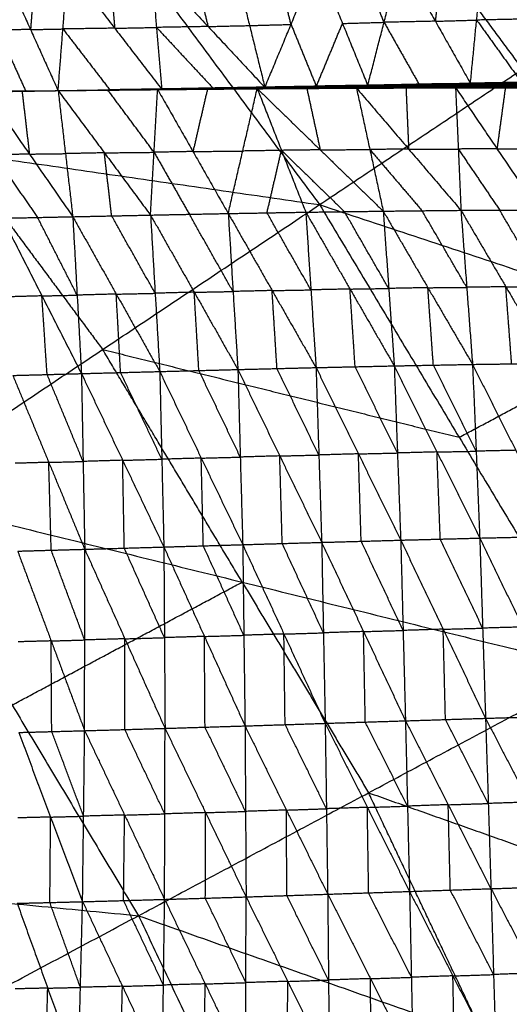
# Model space of a CAD drawing. Header units: millimetres. Extents: x -106 to 110, y -96 to 120.
# Tile 944 of 1020: x 59.65 to 66.24, y 42.53 to 55.78. Entities that reach past the tile are written whole.
import ezdxf

# ---------------------------------------------------------------- set-up
doc = ezdxf.new("R2010")
doc.units = ezdxf.units.MM
doc.header["$MEASUREMENT"] = 0
doc.layers.add('Default', color=7, linetype='Continuous', true_color=0x000000)

msp = doc.modelspace()

# ---------------------------------------------------------------- linework, layer by layer
at = {"layer": 'Default'}
for points in [[(59.337, 59.159, 4.676), (61.512, 56.227, 4.676), (63.687, 53.294, 4.676)], [(64.241, 58.05, 5.132), (65.328, 56.584, 5.132), (66.416, 55.117, 5.132)], [(63.687, 53.294, 4.676), (66.416, 55.117, 5.132), (69.145, 56.941, 5.589)], [(64.335, 54.899, 1.528), (64.554, 55.749, 0.941), (64.773, 56.599, 0.354)], [(64.773, 56.599, 0.354), (65.244, 55.763, 1.036), (65.716, 54.926, 1.718)], [(65.327, 56.615, 0.436), (65.286, 56.189, 0.736), (65.244, 55.763, 1.036)], [(65.716, 54.926, 1.718), (65.799, 55.779, 1.119), (65.882, 56.631, 0.519)], [(65.882, 56.631, 0.519), (66.485, 55.793, 1.223), (67.089, 54.955, 1.928)], [(59.428, 56.474, -0.274), (59.799, 55.651, 0.395), (60.17, 54.829, 1.063)], [(59.863, 56.482, -0.23), (59.831, 56.067, 0.082), (59.799, 55.651, 0.395)], [(60.17, 54.829, 1.063), (60.235, 55.659, 0.438), (60.299, 56.489, -0.187)], [(60.299, 56.489, -0.187), (60.931, 55.669, 0.507), (61.563, 54.848, 1.202)], [(60.861, 56.5, -0.127), (60.896, 56.085, 0.19), (60.931, 55.669, 0.507)], [(61.423, 56.512, -0.067), (61.493, 55.68, 0.567), (61.563, 54.848, 1.202)], [(61.423, 56.512, -0.067), (62.187, 55.692, 0.644), (62.951, 54.872, 1.356)], [(61.981, 56.525, -0.003), (62.084, 56.109, 0.321), (62.187, 55.692, 0.644)], [(62.539, 56.538, 0.061), (62.745, 55.705, 0.709), (62.951, 54.872, 1.356)], [(62.951, 54.872, 1.356), (63.303, 55.72, 0.779), (63.655, 56.568, 0.201)], [(63.303, 55.72, 0.779), (63.2, 56.137, 0.455), (63.097, 56.553, 0.131)], [(63.655, 56.568, 0.201), (63.995, 55.733, 0.865), (64.335, 54.899, 1.528)], [(64.554, 55.749, 0.941), (64.384, 56.166, 0.609), (64.214, 56.584, 0.277)], [(60.931, 55.669, 0.507), (61.212, 55.674, 0.537), (61.493, 55.68, 0.567)], [(62.187, 55.692, 0.644), (61.84, 55.686, 0.606), (61.493, 55.68, 0.567)], [(61.493, 55.68, 0.567), (61.875, 55.27, 0.923), (62.257, 54.86, 1.279)], [(62.187, 55.692, 0.644), (62.466, 55.699, 0.676), (62.745, 55.705, 0.709)], [(62.745, 55.705, 0.709), (63.024, 55.713, 0.744), (63.303, 55.72, 0.779)], [(63.303, 55.72, 0.779), (63.473, 55.303, 1.11), (63.643, 54.886, 1.442)], [(63.643, 54.886, 1.442), (63.819, 55.309, 1.153), (63.995, 55.733, 0.865)], [(63.995, 55.733, 0.865), (64.275, 55.741, 0.903), (64.554, 55.749, 0.941)], [(65.244, 55.763, 1.036), (64.899, 55.756, 0.988), (64.554, 55.749, 0.941)], [(64.554, 55.749, 0.941), (64.79, 55.331, 1.282), (65.025, 54.913, 1.623)], [(65.244, 55.763, 1.036), (65.522, 55.771, 1.077), (65.799, 55.779, 1.119)], [(66.485, 55.793, 1.223), (66.142, 55.786, 1.171), (65.799, 55.779, 1.119)], [(65.799, 55.779, 1.119), (66.101, 55.36, 1.471), (66.402, 54.941, 1.823)], [(59.799, 55.651, 0.395), (59.581, 55.649, 0.375), (59.363, 55.646, 0.355)], [(59.363, 55.646, 0.355), (59.548, 55.235, 0.689), (59.734, 54.823, 1.024)], [(59.799, 55.651, 0.395), (60.017, 55.655, 0.416), (60.235, 55.659, 0.438)], [(60.931, 55.669, 0.507), (60.583, 55.664, 0.473), (60.235, 55.659, 0.438)], [(60.235, 55.659, 0.438), (60.551, 55.249, 0.785), (60.867, 54.838, 1.132)], [(61.552, 54.851, 1.194), (62.241, 54.864, 1.271), (62.93, 54.876, 1.348)], [(61.563, 54.848, 1.202), (62.246, 54.862, 1.275), (62.93, 54.876, 1.348)], [(62.232, 54.863, 1.264), (62.576, 54.869, 1.303), (62.92, 54.875, 1.341)], [(62.92, 54.875, 1.341), (62.581, 54.869, 1.306), (62.241, 54.864, 1.271)], [(62.893, 54.867, 1.329), (63.571, 54.875, 1.412), (64.248, 54.884, 1.496)], [(63.579, 54.879, 1.415), (63.241, 54.875, 1.373), (62.902, 54.87, 1.332)], [(62.911, 54.874, 1.334), (63.593, 54.886, 1.419), (64.275, 54.897, 1.504)], [(62.911, 54.874, 1.334), (63.579, 54.879, 1.415), (64.248, 54.884, 1.496)], [(62.911, 54.874, 1.334), (62.92, 54.875, 1.341), (62.93, 54.876, 1.348)], [(63.602, 54.887, 1.426), (63.261, 54.881, 1.383), (62.92, 54.875, 1.341)], [(62.93, 54.876, 1.348), (63.616, 54.889, 1.434), (64.303, 54.903, 1.52)], [(62.93, 54.876, 1.348), (63.602, 54.887, 1.426), (64.275, 54.897, 1.504)], [(62.93, 54.876, 1.348), (62.94, 54.874, 1.352), (62.951, 54.872, 1.356)], [(62.94, 54.874, 1.352), (63.278, 54.882, 1.393), (63.616, 54.889, 1.434)], [(63.627, 54.887, 1.438), (63.284, 54.881, 1.395), (62.94, 54.874, 1.352)], [(62.951, 54.872, 1.356), (63.627, 54.887, 1.438), (64.303, 54.903, 1.52)], [(62.951, 54.872, 1.356), (63.643, 54.886, 1.442), (64.335, 54.899, 1.528)], [(63.558, 54.869, 1.412), (63.897, 54.873, 1.454), (64.236, 54.877, 1.496)], [(63.571, 54.875, 1.412), (63.575, 54.877, 1.414), (63.579, 54.879, 1.415)], [(64.236, 54.877, 1.496), (63.903, 54.876, 1.454), (63.571, 54.875, 1.412)], [(63.579, 54.879, 1.415), (63.92, 54.885, 1.458), (64.261, 54.891, 1.5)], [(64.261, 54.891, 1.5), (63.927, 54.888, 1.459), (63.593, 54.886, 1.419)], [(63.593, 54.886, 1.419), (63.597, 54.886, 1.422), (63.602, 54.887, 1.426)], [(63.602, 54.887, 1.426), (63.945, 54.893, 1.469), (64.289, 54.9, 1.512)], [(64.289, 54.9, 1.512), (63.952, 54.895, 1.473), (63.616, 54.889, 1.434)], [(63.627, 54.887, 1.438), (63.973, 54.894, 1.481), (64.319, 54.901, 1.524)], [(63.643, 54.886, 1.442), (63.635, 54.887, 1.44), (63.627, 54.887, 1.438)], [(64.224, 54.871, 1.496), (64.236, 54.877, 1.496), (64.248, 54.884, 1.496)], [(64.224, 54.871, 1.496), (64.897, 54.875, 1.587), (65.57, 54.879, 1.678)], [(64.909, 54.882, 1.587), (64.572, 54.879, 1.541), (64.236, 54.877, 1.496)], [(64.248, 54.884, 1.496), (64.925, 54.892, 1.588), (65.601, 54.899, 1.679)], [(64.248, 54.884, 1.496), (64.261, 54.891, 1.5), (64.275, 54.897, 1.504)], [(64.248, 54.884, 1.496), (64.909, 54.882, 1.587), (65.57, 54.879, 1.678)], [(64.938, 54.898, 1.592), (64.6, 54.894, 1.546), (64.261, 54.891, 1.5)], [(64.275, 54.897, 1.504), (64.955, 54.908, 1.596), (65.636, 54.919, 1.689)], [(64.275, 54.897, 1.504), (64.289, 54.9, 1.512), (64.303, 54.903, 1.52)], [(64.275, 54.897, 1.504), (64.938, 54.898, 1.592), (65.601, 54.899, 1.679)], [(64.969, 54.911, 1.605), (64.629, 54.905, 1.558), (64.289, 54.9, 1.512)], [(64.303, 54.903, 1.52), (64.988, 54.916, 1.615), (65.673, 54.929, 1.709)], [(64.303, 54.903, 1.52), (64.969, 54.911, 1.605), (65.636, 54.919, 1.689)], [(64.303, 54.903, 1.52), (64.319, 54.901, 1.524), (64.335, 54.899, 1.528)], [(64.319, 54.901, 1.524), (64.653, 54.908, 1.569), (64.988, 54.916, 1.615)], [(65.004, 54.914, 1.619), (64.661, 54.907, 1.571), (64.319, 54.901, 1.524)], [(64.335, 54.899, 1.528), (65.004, 54.914, 1.619), (65.673, 54.929, 1.709)], [(64.335, 54.899, 1.528), (65.025, 54.913, 1.623), (65.716, 54.926, 1.718)], [(64.897, 54.875, 1.587), (64.903, 54.878, 1.587), (64.909, 54.882, 1.587)], [(65.555, 54.873, 1.681), (65.226, 54.874, 1.634), (64.897, 54.875, 1.587)], [(64.909, 54.882, 1.587), (65.247, 54.885, 1.633), (65.586, 54.889, 1.679)], [(64.925, 54.892, 1.588), (64.931, 54.895, 1.59), (64.938, 54.898, 1.592)], [(65.586, 54.889, 1.679), (65.255, 54.89, 1.633), (64.925, 54.892, 1.588)], [(64.938, 54.898, 1.592), (65.278, 54.904, 1.638), (65.619, 54.909, 1.684)], [(64.955, 54.908, 1.596), (64.962, 54.91, 1.601), (64.969, 54.911, 1.605)], [(65.619, 54.909, 1.684), (65.287, 54.909, 1.64), (64.955, 54.908, 1.596)], [(64.969, 54.911, 1.605), (65.312, 54.917, 1.652), (65.654, 54.924, 1.699)], [(65.654, 54.924, 1.699), (65.321, 54.92, 1.657), (64.988, 54.916, 1.615)], [(65.004, 54.914, 1.619), (65.349, 54.921, 1.666), (65.694, 54.928, 1.714)], [(65.025, 54.913, 1.623), (65.015, 54.913, 1.621), (65.004, 54.914, 1.619)], [(65.54, 54.867, 1.685), (65.555, 54.873, 1.681), (65.57, 54.879, 1.678)], [(65.57, 54.879, 1.678), (65.586, 54.889, 1.679), (65.601, 54.899, 1.679)], [(65.57, 54.879, 1.678), (66.243, 54.88, 1.774), (66.917, 54.882, 1.871)], [(65.57, 54.879, 1.678), (66.226, 54.871, 1.779), (66.882, 54.863, 1.879)], [(66.259, 54.89, 1.775), (65.922, 54.89, 1.727), (65.586, 54.889, 1.679)], [(65.601, 54.899, 1.679), (65.619, 54.909, 1.684), (65.636, 54.919, 1.689)], [(65.601, 54.899, 1.679), (66.278, 54.905, 1.777), (66.955, 54.91, 1.874)], [(65.601, 54.899, 1.679), (66.259, 54.89, 1.775), (66.917, 54.882, 1.871)], [(66.295, 54.915, 1.782), (65.957, 54.912, 1.733), (65.619, 54.909, 1.684)], [(65.636, 54.919, 1.689), (66.316, 54.93, 1.788), (66.996, 54.94, 1.887)], [(65.636, 54.919, 1.689), (65.654, 54.924, 1.699), (65.673, 54.929, 1.709)], [(65.636, 54.919, 1.689), (66.295, 54.915, 1.782), (66.955, 54.91, 1.874)], [(66.334, 54.934, 1.798), (65.994, 54.929, 1.749), (65.654, 54.924, 1.699)], [(65.673, 54.929, 1.709), (66.356, 54.942, 1.811), (67.039, 54.955, 1.913)], [(65.673, 54.929, 1.709), (66.334, 54.934, 1.798), (66.996, 54.94, 1.887)], [(65.673, 54.929, 1.709), (65.694, 54.928, 1.714), (65.716, 54.926, 1.718)], [(65.694, 54.928, 1.714), (66.025, 54.935, 1.762), (66.356, 54.942, 1.811)], [(66.377, 54.941, 1.816), (66.036, 54.934, 1.765), (65.694, 54.928, 1.714)], [(65.716, 54.926, 1.718), (66.377, 54.941, 1.816), (67.039, 54.955, 1.913)], [(65.716, 54.926, 1.718), (66.402, 54.941, 1.823), (67.089, 54.955, 1.928)], [(59.046, 54.812, 0.954), (59.608, 54.82, 1.009), (60.17, 54.829, 1.063)], [(59.059, 54.813, 0.949), (59.615, 54.821, 1.006), (60.17, 54.829, 1.063)], [(59.07, 54.816, 0.948), (59.62, 54.822, 1.005), (60.17, 54.829, 1.063)], [(59.078, 54.819, 0.95), (59.624, 54.824, 1.006), (60.17, 54.829, 1.063)], [(59.083, 54.819, 0.957), (59.627, 54.824, 1.01), (60.17, 54.829, 1.063)], [(59.123, 54.814, 0.965), (59.404, 54.819, 0.992), (59.685, 54.823, 1.019)], [(59.734, 54.823, 1.024), (59.462, 54.821, 0.997), (59.19, 54.819, 0.971)], [(59.2, 54.817, 0.976), (59.685, 54.823, 1.019), (60.17, 54.829, 1.063)], [(59.2, 54.817, 0.976), (59.784, 53.975, 0.158), (60.367, 53.132, -0.66)], [(59.297, 54.818, 0.984), (59.734, 54.823, 1.024), (60.17, 54.829, 1.063)], [(59.685, 54.823, 1.019), (59.734, 54.399, 0.589), (59.784, 53.975, 0.158)], [(60.17, 54.829, 1.063), (60.856, 54.84, 1.125), (61.542, 54.851, 1.186)], [(60.17, 54.829, 1.063), (60.861, 54.84, 1.129), (61.552, 54.851, 1.194)], [(60.17, 54.829, 1.063), (60.852, 54.838, 1.123), (61.533, 54.848, 1.183)], [(60.17, 54.829, 1.063), (60.867, 54.839, 1.132), (61.563, 54.848, 1.202)], [(60.17, 54.829, 1.063), (60.867, 54.838, 1.132), (61.563, 54.848, 1.202)], [(60.17, 54.829, 1.063), (60.847, 54.837, 1.124), (61.524, 54.845, 1.184)], [(60.17, 54.829, 1.063), (60.84, 54.837, 1.129), (61.509, 54.844, 1.195)], [(60.17, 54.829, 1.063), (60.84, 54.836, 1.129), (61.509, 54.844, 1.195)], [(60.17, 54.829, 1.063), (60.843, 54.836, 1.126), (61.516, 54.843, 1.19)], [(60.17, 54.829, 1.063), (60.269, 53.981, 0.202), (60.367, 53.132, -0.66)], [(60.17, 54.829, 1.063), (60.792, 53.992, 0.249), (61.413, 53.154, -0.565)], [(60.84, 54.837, 1.129), (61.176, 54.84, 1.161), (61.513, 54.844, 1.192)], [(60.843, 54.836, 1.126), (60.841, 54.836, 1.128), (60.84, 54.837, 1.129)], [(61.461, 53.999, 0.315), (61.151, 54.418, 0.722), (60.84, 54.836, 1.129)], [(60.843, 54.836, 1.126), (61.182, 54.84, 1.157), (61.52, 54.844, 1.187)], [(60.847, 54.837, 1.124), (61.188, 54.842, 1.153), (61.529, 54.846, 1.183)], [(61.52, 54.844, 1.187), (61.184, 54.84, 1.155), (60.847, 54.837, 1.124)], [(60.852, 54.838, 1.123), (61.195, 54.844, 1.154), (61.538, 54.849, 1.184)], [(61.529, 54.846, 1.183), (61.19, 54.842, 1.153), (60.852, 54.838, 1.123)], [(60.856, 54.84, 1.125), (61.202, 54.845, 1.157), (61.547, 54.851, 1.19)], [(61.538, 54.849, 1.184), (61.197, 54.845, 1.155), (60.856, 54.84, 1.125)], [(61.547, 54.851, 1.19), (61.204, 54.845, 1.16), (60.861, 54.84, 1.129)], [(60.861, 54.84, 1.129), (61.209, 54.845, 1.163), (61.558, 54.85, 1.198)], [(60.867, 54.839, 1.132), (60.864, 54.839, 1.131), (60.861, 54.84, 1.129)], [(61.413, 53.154, -0.565), (61.461, 53.999, 0.315), (61.509, 54.844, 1.195)], [(61.509, 54.844, 1.195), (62.179, 54.85, 1.269), (62.848, 54.857, 1.342)], [(61.509, 54.844, 1.195), (61.513, 54.844, 1.192), (61.516, 54.843, 1.19)], [(61.509, 54.844, 1.195), (61.984, 54.009, 0.366), (62.458, 53.175, -0.463)], [(61.513, 54.844, 1.192), (61.846, 54.847, 1.23), (62.179, 54.85, 1.269)], [(62.182, 54.85, 1.266), (61.847, 54.847, 1.229), (61.513, 54.844, 1.192)], [(61.516, 54.843, 1.19), (62.182, 54.85, 1.266), (62.848, 54.857, 1.342)], [(61.516, 54.843, 1.19), (62.189, 54.849, 1.264), (62.861, 54.855, 1.337)], [(61.516, 54.843, 1.19), (61.52, 54.844, 1.187), (61.524, 54.845, 1.184)], [(62.193, 54.85, 1.261), (61.857, 54.847, 1.224), (61.52, 54.844, 1.187)], [(61.524, 54.845, 1.184), (62.201, 54.852, 1.257), (62.877, 54.859, 1.33)], [(61.524, 54.845, 1.184), (62.193, 54.85, 1.261), (62.861, 54.855, 1.337)], [(61.524, 54.845, 1.184), (61.529, 54.846, 1.183), (61.533, 54.848, 1.183)], [(62.205, 54.853, 1.256), (61.867, 54.85, 1.22), (61.529, 54.846, 1.183)], [(61.533, 54.848, 1.183), (62.213, 54.857, 1.256), (62.893, 54.867, 1.329)], [(61.533, 54.848, 1.183), (62.205, 54.853, 1.256), (62.877, 54.859, 1.33)], [(61.533, 54.848, 1.183), (61.538, 54.849, 1.184), (61.542, 54.851, 1.186)], [(62.218, 54.859, 1.257), (61.878, 54.854, 1.221), (61.538, 54.849, 1.184)], [(61.542, 54.851, 1.186), (62.227, 54.862, 1.26), (62.911, 54.874, 1.334)], [(61.542, 54.851, 1.186), (62.218, 54.859, 1.257), (62.893, 54.867, 1.329)], [(61.542, 54.851, 1.186), (61.547, 54.851, 1.19), (61.552, 54.851, 1.194)], [(62.232, 54.863, 1.264), (61.889, 54.857, 1.227), (61.547, 54.851, 1.19)], [(61.552, 54.851, 1.194), (62.232, 54.863, 1.264), (62.911, 54.874, 1.334)], [(61.552, 54.851, 1.194), (61.558, 54.85, 1.198), (61.563, 54.848, 1.202)], [(61.558, 54.85, 1.198), (61.899, 54.857, 1.235), (62.241, 54.864, 1.271)], [(62.246, 54.862, 1.275), (61.902, 54.856, 1.236), (61.558, 54.85, 1.198)], [(61.563, 54.848, 1.202), (62.257, 54.86, 1.279), (62.951, 54.872, 1.356)], [(62.179, 54.85, 1.269), (62.081, 54.43, 0.817), (61.984, 54.009, 0.366)], [(62.182, 54.85, 1.266), (62.518, 54.853, 1.303), (62.854, 54.856, 1.34)], [(62.189, 54.849, 1.264), (62.185, 54.85, 1.265), (62.182, 54.85, 1.266)], [(62.189, 54.849, 1.264), (62.191, 54.849, 1.262), (62.193, 54.85, 1.261)], [(62.193, 54.85, 1.261), (62.531, 54.853, 1.297), (62.869, 54.857, 1.334)], [(62.869, 54.857, 1.334), (62.535, 54.854, 1.295), (62.201, 54.852, 1.257)], [(62.201, 54.852, 1.257), (62.203, 54.853, 1.257), (62.205, 54.853, 1.256)], [(62.205, 54.853, 1.256), (62.545, 54.858, 1.293), (62.885, 54.863, 1.329)], [(62.885, 54.863, 1.329), (62.549, 54.86, 1.292), (62.213, 54.857, 1.256)], [(62.213, 54.857, 1.256), (62.216, 54.858, 1.257), (62.218, 54.859, 1.257)], [(62.218, 54.859, 1.257), (62.56, 54.864, 1.295), (62.902, 54.87, 1.332)], [(62.902, 54.87, 1.332), (62.564, 54.866, 1.296), (62.227, 54.862, 1.26)], [(62.227, 54.862, 1.26), (62.229, 54.863, 1.262), (62.232, 54.863, 1.264)], [(62.246, 54.862, 1.275), (62.593, 54.868, 1.313), (62.94, 54.874, 1.352)], [(62.257, 54.86, 1.279), (62.252, 54.861, 1.277), (62.246, 54.862, 1.275)], [(62.458, 53.175, -0.463), (62.653, 54.016, 0.44), (62.848, 54.857, 1.342)], [(62.848, 54.857, 1.342), (63.515, 54.861, 1.423), (64.182, 54.866, 1.505)], [(62.848, 54.857, 1.342), (62.854, 54.856, 1.34), (62.861, 54.855, 1.337)], [(62.848, 54.857, 1.342), (63.174, 54.025, 0.495), (63.501, 53.193, -0.352)], [(62.848, 54.857, 1.342), (63.695, 54.032, 0.556), (64.543, 53.207, -0.23)], [(62.854, 54.856, 1.34), (63.185, 54.859, 1.382), (63.515, 54.861, 1.423)], [(63.522, 54.86, 1.421), (63.188, 54.858, 1.38), (62.854, 54.856, 1.34)], [(62.861, 54.855, 1.337), (63.522, 54.86, 1.421), (64.182, 54.866, 1.505)], [(62.861, 54.855, 1.337), (63.531, 54.859, 1.42), (64.201, 54.863, 1.503)], [(62.861, 54.855, 1.337), (62.869, 54.857, 1.334), (62.877, 54.859, 1.33)], [(63.539, 54.861, 1.417), (63.204, 54.859, 1.375), (62.869, 54.857, 1.334)], [(62.877, 54.859, 1.33), (63.55, 54.865, 1.413), (64.224, 54.871, 1.496)], [(62.877, 54.859, 1.33), (62.885, 54.863, 1.329), (62.893, 54.867, 1.329)], [(62.877, 54.859, 1.33), (63.539, 54.861, 1.417), (64.201, 54.863, 1.503)], [(63.558, 54.869, 1.412), (63.222, 54.866, 1.371), (62.885, 54.863, 1.329)], [(62.893, 54.867, 1.329), (62.902, 54.87, 1.332), (62.911, 54.874, 1.334)], [(62.893, 54.867, 1.329), (63.558, 54.869, 1.412), (64.224, 54.871, 1.496)], [(63.515, 54.861, 1.423), (63.605, 54.447, 0.99), (63.695, 54.032, 0.556)], [(63.522, 54.86, 1.421), (63.857, 54.862, 1.463), (64.192, 54.865, 1.504)], [(63.531, 54.859, 1.42), (63.526, 54.86, 1.421), (63.522, 54.86, 1.421)], [(63.531, 54.859, 1.42), (63.535, 54.86, 1.418), (63.539, 54.861, 1.417)], [(63.539, 54.861, 1.417), (63.876, 54.864, 1.458), (64.212, 54.867, 1.5)], [(63.55, 54.865, 1.413), (63.554, 54.867, 1.413), (63.558, 54.869, 1.412)], [(64.212, 54.867, 1.5), (63.881, 54.866, 1.456), (63.55, 54.865, 1.413)], [(64.182, 54.866, 1.505), (64.849, 54.867, 1.594), (65.516, 54.869, 1.684)], [(64.182, 54.866, 1.505), (64.192, 54.865, 1.504), (64.201, 54.863, 1.503)], [(64.182, 54.866, 1.505), (64.363, 54.037, 0.637), (64.543, 53.207, -0.23)], [(64.182, 54.866, 1.505), (64.885, 54.042, 0.704), (65.588, 53.218, -0.097)], [(64.192, 54.865, 1.504), (64.52, 54.866, 1.549), (64.849, 54.867, 1.594)], [(64.859, 54.866, 1.594), (64.525, 54.865, 1.549), (64.192, 54.865, 1.504)], [(64.201, 54.863, 1.503), (64.212, 54.867, 1.5), (64.224, 54.871, 1.496)], [(64.201, 54.863, 1.503), (64.859, 54.866, 1.594), (65.516, 54.869, 1.684)], [(64.201, 54.863, 1.503), (64.871, 54.865, 1.594), (65.54, 54.867, 1.685)], [(64.882, 54.869, 1.59), (64.547, 54.868, 1.545), (64.212, 54.867, 1.5)], [(64.224, 54.871, 1.496), (64.882, 54.869, 1.59), (65.54, 54.867, 1.685)], [(64.849, 54.867, 1.594), (64.867, 54.455, 1.149), (64.885, 54.042, 0.704)], [(64.859, 54.866, 1.594), (65.194, 54.867, 1.639), (65.528, 54.868, 1.684)], [(64.871, 54.865, 1.594), (64.865, 54.866, 1.594), (64.859, 54.866, 1.594)], [(64.871, 54.865, 1.594), (64.876, 54.867, 1.592), (64.882, 54.869, 1.59)], [(64.882, 54.869, 1.59), (65.219, 54.871, 1.636), (65.555, 54.873, 1.681)], [(65.516, 54.869, 1.684), (65.528, 54.868, 1.684), (65.54, 54.867, 1.685)], [(65.516, 54.869, 1.684), (65.552, 54.043, 0.794), (65.588, 53.218, -0.097)], [(65.516, 54.869, 1.684), (66.073, 54.046, 0.867), (66.63, 53.223, 0.049)], [(65.516, 54.869, 1.684), (66.185, 54.866, 1.782), (66.853, 54.863, 1.88)], [(65.528, 54.868, 1.684), (65.857, 54.867, 1.733), (66.185, 54.866, 1.782)], [(66.197, 54.865, 1.783), (65.863, 54.866, 1.733), (65.528, 54.868, 1.684)], [(65.54, 54.867, 1.685), (66.197, 54.865, 1.783), (66.853, 54.863, 1.88)], [(65.54, 54.867, 1.685), (66.211, 54.865, 1.782), (66.882, 54.863, 1.879)], [(66.226, 54.871, 1.779), (65.89, 54.872, 1.73), (65.555, 54.873, 1.681)], [(66.185, 54.866, 1.782), (66.129, 54.456, 1.324), (66.073, 54.046, 0.867)], [(66.197, 54.865, 1.783), (66.532, 54.864, 1.831), (66.867, 54.863, 1.88)], [(66.211, 54.865, 1.782), (66.204, 54.865, 1.782), (66.197, 54.865, 1.783)], [(66.211, 54.865, 1.782), (66.218, 54.868, 1.78), (66.226, 54.871, 1.779)], [(66.226, 54.871, 1.779), (66.563, 54.872, 1.827), (66.899, 54.873, 1.875)], [(53.912, 54.706, 4.188), (58.799, 54, 4.432), (63.687, 53.294, 4.676)], [(58.799, 54, 4.432), (59.784, 52.672, 4.432), (60.769, 51.344, 4.432)], [(59.784, 53.975, 0.158), (59.547, 53.969, 0.138), (59.31, 53.964, 0.118)], [(59.31, 53.964, 0.118), (59.602, 53.543, -0.291), (59.894, 53.122, -0.7)], [(59.784, 53.975, 0.158), (60.026, 53.978, 0.18), (60.269, 53.981, 0.202)], [(60.792, 53.992, 0.249), (60.53, 53.986, 0.225), (60.269, 53.981, 0.202)], [(60.792, 53.992, 0.249), (61.126, 53.995, 0.282), (61.461, 53.999, 0.315)], [(60.89, 53.143, -0.612), (60.841, 53.567, -0.182), (60.792, 53.992, 0.249)], [(61.984, 54.009, 0.366), (61.722, 54.004, 0.341), (61.461, 53.999, 0.315)], [(61.461, 53.999, 0.315), (61.698, 53.582, -0.099), (61.935, 53.165, -0.514)], [(61.984, 54.009, 0.366), (62.318, 54.013, 0.403), (62.653, 54.016, 0.44)], [(63.174, 54.025, 0.495), (62.913, 54.02, 0.468), (62.653, 54.016, 0.44)], [(62.979, 53.184, -0.407), (63.077, 53.604, 0.044), (63.174, 54.025, 0.495)], [(63.695, 54.032, 0.556), (63.435, 54.028, 0.526), (63.174, 54.025, 0.495)], [(63.174, 54.025, 0.495), (63.598, 53.612, 0.102), (64.022, 53.2, -0.291)], [(63.695, 54.032, 0.556), (64.029, 54.034, 0.597), (64.363, 54.037, 0.637)], [(64.885, 54.042, 0.704), (64.624, 54.039, 0.671), (64.363, 54.037, 0.637)], [(64.363, 54.037, 0.637), (64.714, 53.625, 0.237), (65.065, 53.213, -0.163)], [(64.885, 54.042, 0.704), (65.219, 54.043, 0.749), (65.552, 54.043, 0.794)], [(66.073, 54.046, 0.867), (65.813, 54.045, 0.83), (65.552, 54.043, 0.794)], [(65.552, 54.043, 0.794), (65.831, 53.632, 0.385), (66.109, 53.221, -0.024)], [(66.073, 54.046, 0.867), (66.407, 54.044, 0.916), (66.741, 54.043, 0.965)], [(57.851, 49.395, 4.188), (60.769, 51.344, 4.432), (63.687, 53.294, 4.676)], [(63.687, 53.294, 4.676), (65.564, 50.162, 4.676), (67.441, 47.031, 4.676)], [(63.687, 53.294, 4.676), (68.458, 51.71, 5.132), (73.23, 50.125, 5.589)], [(60.367, 53.132, -0.66), (60.89, 53.143, -0.612), (61.413, 53.154, -0.565)], [(61.413, 53.154, -0.565), (61.935, 53.165, -0.514), (62.458, 53.175, -0.463)], [(61.413, 53.154, -0.565), (61.475, 52.101, -1.153), (61.537, 51.048, -1.742)], [(61.413, 53.154, -0.565), (62.001, 52.115, -1.107), (62.588, 51.075, -1.649)], [(62.523, 52.125, -1.056), (62.229, 52.645, -0.785), (61.935, 53.165, -0.514)], [(62.458, 53.175, -0.463), (62.979, 53.184, -0.407), (63.501, 53.193, -0.352)], [(62.458, 53.175, -0.463), (62.523, 52.125, -1.056), (62.588, 51.075, -1.649)], [(62.458, 53.175, -0.463), (63.048, 52.138, -1.006), (63.639, 51.101, -1.549)], [(63.57, 52.147, -0.95), (63.275, 52.665, -0.679), (62.979, 53.184, -0.407)], [(63.501, 53.193, -0.352), (64.022, 53.2, -0.291), (64.543, 53.207, -0.23)], [(63.501, 53.193, -0.352), (63.57, 52.147, -0.95), (63.639, 51.101, -1.549)], [(63.501, 53.193, -0.352), (64.096, 52.158, -0.895), (64.691, 51.124, -1.438)], [(64.617, 52.166, -0.834), (64.319, 52.683, -0.562), (64.022, 53.2, -0.291)], [(64.543, 53.207, -0.23), (65.065, 53.213, -0.163), (65.588, 53.218, -0.097)], [(64.543, 53.207, -0.23), (64.617, 52.166, -0.834), (64.691, 51.124, -1.438)], [(64.543, 53.207, -0.23), (65.143, 52.176, -0.772), (65.744, 51.144, -1.315)], [(65.666, 52.181, -0.706), (65.366, 52.697, -0.435), (65.065, 53.213, -0.163)], [(65.588, 53.218, -0.097), (66.109, 53.221, -0.024), (66.63, 53.223, 0.049)], [(65.588, 53.218, -0.097), (65.666, 52.181, -0.706), (65.744, 51.144, -1.315)], [(65.588, 53.218, -0.097), (66.192, 52.188, -0.637), (66.796, 51.159, -1.177)], [(66.713, 52.191, -0.564), (66.411, 52.706, -0.294), (66.109, 53.221, -0.024)], [(59.421, 53.112, -0.74), (59.894, 53.122, -0.7), (60.367, 53.132, -0.66)], [(59.421, 53.112, -0.74), (59.952, 52.066, -1.285), (60.484, 51.02, -1.829)], [(60.426, 52.076, -1.245), (60.16, 52.599, -0.972), (59.894, 53.122, -0.7)], [(60.367, 53.132, -0.66), (60.426, 52.076, -1.245), (60.484, 51.02, -1.829)], [(60.367, 53.132, -0.66), (60.952, 52.09, -1.201), (61.537, 51.048, -1.742)], [(61.475, 52.101, -1.153), (61.183, 52.622, -0.883), (60.89, 53.143, -0.612)], [(60.952, 52.09, -1.201), (61.214, 52.095, -1.177), (61.475, 52.101, -1.153)], [(62.001, 52.115, -1.107), (61.738, 52.108, -1.13), (61.475, 52.101, -1.153)], [(62.001, 52.115, -1.107), (62.262, 52.12, -1.082), (62.523, 52.125, -1.056)], [(62.063, 51.061, -1.696), (62.032, 51.588, -1.401), (62.001, 52.115, -1.107)], [(63.048, 52.138, -1.006), (62.786, 52.131, -1.031), (62.523, 52.125, -1.056)], [(63.048, 52.138, -1.006), (63.309, 52.142, -0.978), (63.57, 52.147, -0.95)], [(63.114, 51.088, -1.599), (63.081, 51.613, -1.302), (63.048, 52.138, -1.006)], [(64.096, 52.158, -0.895), (63.833, 52.152, -0.922), (63.57, 52.147, -0.95)], [(64.096, 52.158, -0.895), (64.356, 52.162, -0.864), (64.617, 52.166, -0.834)], [(64.165, 51.112, -1.493), (64.13, 51.635, -1.194), (64.096, 52.158, -0.895)], [(65.143, 52.176, -0.772), (64.88, 52.171, -0.803), (64.617, 52.166, -0.834)], [(65.143, 52.176, -0.772), (65.405, 52.178, -0.739), (65.666, 52.181, -0.706)], [(65.217, 51.134, -1.376), (65.18, 51.655, -1.074), (65.143, 52.176, -0.772)], [(66.192, 52.188, -0.637), (65.929, 52.185, -0.671), (65.666, 52.181, -0.706)], [(66.192, 52.188, -0.637), (66.452, 52.19, -0.601), (66.713, 52.191, -0.564)], [(66.27, 51.151, -1.246), (66.231, 51.67, -0.942), (66.192, 52.188, -0.637)], [(59.952, 52.066, -1.285), (59.722, 52.059, -1.303), (59.491, 52.053, -1.321)], [(59.952, 52.066, -1.285), (60.189, 52.071, -1.265), (60.426, 52.076, -1.245)], [(60.022, 51.007, -1.866), (59.987, 51.536, -1.575), (59.952, 52.066, -1.285)], [(60.952, 52.09, -1.201), (60.689, 52.083, -1.223), (60.426, 52.076, -1.245)], [(61.01, 51.034, -1.786), (60.981, 51.562, -1.493), (60.952, 52.09, -1.201)], [(65.564, 50.162, 4.676), (67.011, 50.936, 4.904), (68.458, 51.71, 5.132)], [(60.769, 51.344, 4.432), (63.166, 50.753, 4.554), (65.564, 50.162, 4.676)], [(62.646, 48.213, 4.432), (61.707, 49.779, 4.432), (60.769, 51.344, 4.432)], [(60.484, 51.02, -1.829), (61.01, 51.034, -1.786), (61.537, 51.048, -1.742)], [(61.565, 49.867, -2.019), (61.288, 50.45, -1.902), (61.01, 51.034, -1.786)], [(61.537, 51.048, -1.742), (62.063, 51.061, -1.696), (62.588, 51.075, -1.649)], [(61.537, 51.048, -1.742), (61.565, 49.867, -2.019), (61.592, 48.686, -2.296)], [(61.537, 51.048, -1.742), (62.095, 49.882, -1.977), (62.653, 48.717, -2.213)], [(62.62, 49.896, -1.931), (62.342, 50.479, -1.813), (62.063, 51.061, -1.696)], [(62.588, 51.075, -1.649), (63.114, 51.088, -1.599), (63.639, 51.101, -1.549)], [(62.588, 51.075, -1.649), (62.62, 49.896, -1.931), (62.653, 48.717, -2.213)], [(62.588, 51.075, -1.649), (63.151, 49.911, -1.886), (63.715, 48.748, -2.123)], [(63.677, 49.924, -1.836), (63.395, 50.506, -1.717), (63.114, 51.088, -1.599)], [(63.639, 51.101, -1.549), (64.165, 51.112, -1.493), (64.691, 51.124, -1.438)], [(63.639, 51.101, -1.549), (63.677, 49.924, -1.836), (63.715, 48.748, -2.123)], [(63.639, 51.101, -1.549), (64.209, 49.939, -1.786), (64.778, 48.778, -2.024)], [(64.734, 49.951, -1.731), (64.45, 50.531, -1.612), (64.165, 51.112, -1.493)], [(64.691, 51.124, -1.438), (65.217, 51.134, -1.376), (65.744, 51.144, -1.315)], [(64.691, 51.124, -1.438), (64.734, 49.951, -1.731), (64.778, 48.778, -2.024)], [(64.691, 51.124, -1.438), (65.266, 49.965, -1.675), (65.841, 48.806, -1.912)], [(65.793, 49.975, -1.614), (65.505, 50.554, -1.495), (65.217, 51.134, -1.376)], [(65.744, 51.144, -1.315), (66.27, 51.151, -1.246), (66.796, 51.159, -1.177)], [(65.744, 51.144, -1.315), (65.793, 49.975, -1.614), (65.841, 48.806, -1.912)], [(65.744, 51.144, -1.315), (66.325, 49.987, -1.551), (66.905, 48.83, -1.787)], [(59.561, 50.995, -1.902), (60.022, 51.007, -1.866), (60.484, 51.02, -1.829)], [(59.561, 50.995, -1.902), (60.044, 49.825, -2.139), (60.528, 48.655, -2.375)], [(60.506, 49.837, -2.102), (60.264, 50.422, -1.984), (60.022, 51.007, -1.866)], [(60.484, 51.02, -1.829), (60.506, 49.837, -2.102), (60.528, 48.655, -2.375)], [(60.484, 51.02, -1.829), (61.038, 49.853, -2.063), (61.592, 48.686, -2.296)], [(65.266, 49.965, -1.675), (65.529, 49.97, -1.644), (65.793, 49.975, -1.614)], [(66.325, 49.987, -1.551), (66.059, 49.981, -1.582), (65.793, 49.975, -1.614)], [(61.038, 49.853, -2.063), (60.772, 49.845, -2.082), (60.506, 49.837, -2.102)], [(61.038, 49.853, -2.063), (61.301, 49.86, -2.041), (61.565, 49.867, -2.019)], [(61.06, 48.67, -2.336), (61.049, 49.262, -2.199), (61.038, 49.853, -2.063)], [(62.095, 49.882, -1.977), (61.83, 49.874, -1.998), (61.565, 49.867, -2.019)], [(62.095, 49.882, -1.977), (62.358, 49.889, -1.954), (62.62, 49.896, -1.931)], [(62.123, 48.701, -2.254), (62.109, 49.292, -2.116), (62.095, 49.882, -1.977)], [(63.151, 49.911, -1.886), (62.886, 49.904, -1.909), (62.62, 49.896, -1.931)], [(63.151, 49.911, -1.886), (63.414, 49.918, -1.861), (63.677, 49.924, -1.836)], [(63.184, 48.733, -2.168), (63.168, 49.322, -2.027), (63.151, 49.911, -1.886)], [(64.209, 49.939, -1.786), (63.943, 49.932, -1.811), (63.677, 49.924, -1.836)], [(64.209, 49.939, -1.786), (64.472, 49.945, -1.758), (64.734, 49.951, -1.731)], [(64.246, 48.763, -2.073), (64.228, 49.351, -1.93), (64.209, 49.939, -1.786)], [(65.266, 49.965, -1.675), (65, 49.958, -1.703), (64.734, 49.951, -1.731)], [(65.31, 48.792, -1.968), (65.288, 49.378, -1.822), (65.266, 49.965, -1.675)], [(60.044, 49.825, -2.139), (59.819, 49.819, -2.155), (59.593, 49.812, -2.172)], [(60.044, 49.825, -2.139), (60.275, 49.831, -2.121), (60.506, 49.837, -2.102)], [(60.077, 48.643, -2.408), (60.061, 49.234, -2.274), (60.044, 49.825, -2.139)], [(57.851, 49.395, 4.188), (59.551, 46.558, 4.188), (61.251, 43.722, 4.188)], [(57.851, 49.395, 4.188), (62.646, 48.213, 4.432), (67.441, 47.031, 4.676)], [(63.715, 48.748, -2.123), (64.246, 48.763, -2.073), (64.778, 48.778, -2.024)], [(64.778, 48.778, -2.024), (65.31, 48.792, -1.968), (65.841, 48.806, -1.912)], [(64.778, 48.778, -2.024), (64.81, 47.562, -2.065), (64.842, 46.346, -2.107)], [(64.778, 48.778, -2.024), (65.349, 47.579, -2.014), (65.919, 46.38, -2.005)], [(65.88, 47.593, -1.959), (65.595, 48.192, -1.963), (65.31, 48.792, -1.968)], [(65.841, 48.806, -1.912), (66.373, 48.818, -1.85), (66.905, 48.83, -1.787)], [(65.841, 48.806, -1.912), (65.88, 47.593, -1.959), (65.919, 46.38, -2.005)], [(65.841, 48.806, -1.912), (66.42, 47.608, -1.9), (66.999, 46.411, -1.888)], [(59.626, 48.63, -2.441), (60.077, 48.643, -2.408), (60.528, 48.655, -2.375)], [(60.527, 46.213, -2.428), (60.527, 47.434, -2.402), (60.528, 48.655, -2.375)], [(60.528, 48.655, -2.375), (61.06, 48.67, -2.336), (61.592, 48.686, -2.296)], [(60.528, 48.655, -2.375), (61.068, 47.45, -2.366), (61.608, 46.244, -2.356)], [(61.6, 47.465, -2.326), (61.33, 48.068, -2.331), (61.06, 48.67, -2.336)], [(61.592, 48.686, -2.296), (62.123, 48.701, -2.254), (62.653, 48.717, -2.213)], [(61.592, 48.686, -2.296), (61.6, 47.465, -2.326), (61.608, 46.244, -2.356)], [(61.592, 48.686, -2.296), (62.138, 47.482, -2.288), (62.684, 46.277, -2.28)], [(62.668, 47.497, -2.247), (62.395, 48.099, -2.25), (62.123, 48.701, -2.254)], [(62.653, 48.717, -2.213), (63.184, 48.733, -2.168), (63.715, 48.748, -2.123)], [(62.653, 48.717, -2.213), (62.668, 47.497, -2.247), (62.684, 46.277, -2.28)], [(62.653, 48.717, -2.213), (63.207, 47.514, -2.206), (63.762, 46.312, -2.198)], [(63.738, 47.53, -2.161), (63.461, 48.131, -2.164), (63.184, 48.733, -2.168)], [(63.715, 48.748, -2.123), (63.738, 47.53, -2.161), (63.762, 46.312, -2.198)], [(63.715, 48.748, -2.123), (64.278, 47.547, -2.115), (64.842, 46.346, -2.107)], [(64.81, 47.562, -2.065), (64.528, 48.163, -2.069), (64.246, 48.763, -2.073)], [(59.626, 48.63, -2.441), (60.076, 47.421, -2.435), (60.527, 46.213, -2.428)], [(60.527, 47.434, -2.402), (60.302, 48.038, -2.405), (60.077, 48.643, -2.408)], [(59.551, 46.558, 4.188), (61.098, 47.386, 4.31), (62.646, 48.213, 4.432)], [(62.646, 48.213, 4.432), (63.496, 46.795, 4.432), (64.346, 45.377, 4.432)], [(65.349, 47.579, -2.014), (65.614, 47.586, -1.986), (65.88, 47.593, -1.959)], [(66.42, 47.608, -1.9), (66.15, 47.601, -1.929), (65.88, 47.593, -1.959)], [(61.068, 47.45, -2.366), (61.334, 47.457, -2.346), (61.6, 47.465, -2.326)], [(62.138, 47.482, -2.288), (61.869, 47.473, -2.307), (61.6, 47.465, -2.326)], [(62.138, 47.482, -2.288), (62.403, 47.489, -2.267), (62.668, 47.497, -2.247)], [(62.146, 46.261, -2.318), (62.142, 46.871, -2.303), (62.138, 47.482, -2.288)], [(63.207, 47.514, -2.206), (62.938, 47.506, -2.226), (62.668, 47.497, -2.247)], [(63.207, 47.514, -2.206), (63.473, 47.522, -2.183), (63.738, 47.53, -2.161)], [(63.223, 46.294, -2.239), (63.215, 46.904, -2.223), (63.207, 47.514, -2.206)], [(64.278, 47.547, -2.115), (64.008, 47.539, -2.138), (63.738, 47.53, -2.161)], [(64.278, 47.547, -2.115), (64.544, 47.555, -2.09), (64.81, 47.562, -2.065)], [(64.302, 46.329, -2.153), (64.29, 46.938, -2.134), (64.278, 47.547, -2.115)], [(65.349, 47.579, -2.014), (65.079, 47.57, -2.04), (64.81, 47.562, -2.065)], [(65.38, 46.363, -2.056), (65.365, 46.971, -2.035), (65.349, 47.579, -2.014)], [(60.076, 47.421, -2.435), (59.855, 47.415, -2.449), (59.633, 47.409, -2.464)], [(60.076, 47.421, -2.435), (60.302, 47.428, -2.418), (60.527, 47.434, -2.402)], [(60.084, 46.201, -2.457), (60.08, 46.811, -2.446), (60.076, 47.421, -2.435)], [(61.068, 47.45, -2.366), (60.798, 47.442, -2.384), (60.527, 47.434, -2.402)], [(61.068, 46.228, -2.392), (61.068, 46.839, -2.379), (61.068, 47.45, -2.366)], [(61.251, 43.722, 4.188), (64.346, 45.377, 4.432), (67.441, 47.031, 4.676)], [(65.919, 46.38, -2.005), (66.459, 46.396, -1.946), (66.999, 46.411, -1.888)], [(61.608, 46.244, -2.356), (62.146, 46.261, -2.318), (62.684, 46.277, -2.28)], [(62.691, 45.126, -2.094), (62.418, 45.693, -2.206), (62.146, 46.261, -2.318)], [(62.684, 46.277, -2.28), (63.223, 46.294, -2.239), (63.762, 46.312, -2.198)], [(62.684, 46.277, -2.28), (62.691, 45.126, -2.094), (62.698, 43.975, -1.908)], [(62.684, 46.277, -2.28), (63.24, 45.144, -2.055), (63.796, 44.012, -1.83)], [(63.779, 45.162, -2.014), (63.501, 45.728, -2.127), (63.223, 46.294, -2.239)], [(63.762, 46.312, -2.198), (64.302, 46.329, -2.153), (64.842, 46.346, -2.107)], [(63.762, 46.312, -2.198), (63.779, 45.162, -2.014), (63.796, 44.012, -1.83)], [(63.762, 46.312, -2.198), (64.329, 45.18, -1.971), (64.897, 44.049, -1.743)], [(64.869, 45.197, -1.925), (64.586, 45.763, -2.039), (64.302, 46.329, -2.153)], [(64.842, 46.346, -2.107), (65.38, 46.363, -2.056), (65.919, 46.38, -2.005)], [(64.842, 46.346, -2.107), (64.869, 45.197, -1.925), (64.897, 44.049, -1.743)], [(64.842, 46.346, -2.107), (65.417, 45.216, -1.876), (65.992, 44.086, -1.644)], [(65.956, 45.233, -1.824), (65.668, 45.798, -1.94), (65.38, 46.363, -2.056)], [(65.919, 46.38, -2.005), (65.956, 45.233, -1.824), (65.992, 44.086, -1.644)], [(65.919, 46.38, -2.005), (66.505, 45.251, -1.768), (67.09, 44.122, -1.531)], [(59.64, 46.189, -2.487), (60.084, 46.201, -2.457), (60.527, 46.213, -2.428)], [(59.64, 46.189, -2.487), (60.069, 45.05, -2.266), (60.499, 43.911, -2.044)], [(60.513, 45.062, -2.236), (60.298, 45.631, -2.347), (60.084, 46.201, -2.457)], [(60.499, 43.911, -2.044), (60.513, 45.062, -2.236), (60.527, 46.213, -2.428)], [(60.527, 46.213, -2.428), (61.068, 46.228, -2.392), (61.608, 46.244, -2.356)], [(60.527, 46.213, -2.428), (61.064, 45.077, -2.203), (61.602, 43.942, -1.978)], [(61.605, 45.093, -2.167), (61.336, 45.661, -2.279), (61.068, 46.228, -2.392)], [(61.602, 43.942, -1.978), (61.605, 45.093, -2.167), (61.608, 46.244, -2.356)], [(61.608, 46.244, -2.356), (62.153, 45.11, -2.132), (62.698, 43.975, -1.908)], [(64.346, 45.377, 4.432), (66.674, 44.553, 4.554), (69.002, 43.73, 4.676)], [(65.907, 42.076, 4.432), (65.126, 43.726, 4.432), (64.346, 45.377, 4.432)], [(65.417, 45.216, -1.876), (65.143, 45.207, -1.9), (64.869, 45.197, -1.925)], [(65.417, 45.216, -1.876), (65.686, 45.224, -1.85), (65.956, 45.233, -1.824)], [(65.445, 44.067, -1.694), (65.431, 44.642, -1.785), (65.417, 45.216, -1.876)], [(66.505, 45.251, -1.768), (66.23, 45.242, -1.796), (65.956, 45.233, -1.824)], [(61.064, 45.077, -2.203), (60.789, 45.07, -2.22), (60.513, 45.062, -2.236)], [(61.05, 43.926, -2.011), (61.057, 44.502, -2.107), (61.064, 45.077, -2.203)], [(61.064, 45.077, -2.203), (61.335, 45.085, -2.185), (61.605, 45.093, -2.167)], [(62.153, 45.11, -2.132), (61.879, 45.101, -2.149), (61.605, 45.093, -2.167)], [(62.15, 43.958, -1.943), (62.152, 44.534, -2.037), (62.153, 45.11, -2.132)], [(62.153, 45.11, -2.132), (62.422, 45.118, -2.113), (62.691, 45.126, -2.094)], [(63.24, 45.144, -2.055), (62.965, 45.135, -2.075), (62.691, 45.126, -2.094)], [(63.24, 45.144, -2.055), (63.51, 45.153, -2.035), (63.779, 45.162, -2.014)], [(63.247, 43.993, -1.869), (63.244, 44.569, -1.962), (63.24, 45.144, -2.055)], [(64.329, 45.18, -1.971), (64.054, 45.171, -1.993), (63.779, 45.162, -2.014)], [(64.329, 45.18, -1.971), (64.599, 45.189, -1.948), (64.869, 45.197, -1.925)], [(64.347, 44.03, -1.787), (64.338, 44.605, -1.879), (64.329, 45.18, -1.971)], [(60.069, 45.05, -2.266), (59.85, 45.044, -2.278), (59.63, 45.039, -2.291)], [(60.059, 43.9, -2.07), (60.064, 44.475, -2.168), (60.069, 45.05, -2.266)], [(60.069, 45.05, -2.266), (60.291, 45.056, -2.251), (60.513, 45.062, -2.236)], [(50.867, 44.728, 3.952), (56.059, 44.225, 4.07), (61.251, 43.722, 4.188)], [(62.698, 43.975, -1.908), (63.247, 43.993, -1.869), (63.796, 44.012, -1.83)], [(63.796, 44.012, -1.83), (64.347, 44.03, -1.787), (64.897, 44.049, -1.743)], [(63.796, 44.012, -1.83), (63.807, 42.856, -1.336), (63.818, 41.701, -0.842)], [(63.796, 44.012, -1.83), (64.371, 42.875, -1.294), (64.945, 41.738, -0.758)], [(64.921, 42.893, -1.25), (64.634, 43.462, -1.518), (64.347, 44.03, -1.787)], [(64.897, 44.049, -1.743), (65.445, 44.067, -1.694), (65.992, 44.086, -1.644)], [(64.897, 44.049, -1.743), (64.921, 42.893, -1.25), (64.945, 41.738, -0.758)], [(64.897, 44.049, -1.743), (65.48, 42.912, -1.203), (66.062, 41.775, -0.662)], [(66.027, 42.93, -1.153), (65.736, 43.499, -1.423), (65.445, 44.067, -1.694)], [(65.992, 44.086, -1.644), (66.541, 44.104, -1.588), (67.09, 44.122, -1.531)], [(65.992, 44.086, -1.644), (66.027, 42.93, -1.153), (66.062, 41.775, -0.662)], [(65.992, 44.086, -1.644), (66.587, 42.949, -1.099), (67.182, 41.812, -0.553)], [(59.619, 43.889, -2.095), (60.059, 43.9, -2.07), (60.499, 43.911, -2.044)], [(59.619, 43.889, -2.095), (60.03, 42.747, -1.57), (60.441, 41.605, -1.045)], [(60.47, 42.758, -1.545), (60.264, 43.329, -1.807), (60.059, 43.9, -2.07)], [(60.441, 41.605, -1.045), (60.47, 42.758, -1.545), (60.499, 43.911, -2.044)], [(60.499, 43.911, -2.044), (61.05, 43.926, -2.011), (61.602, 43.942, -1.978)], [(60.499, 43.911, -2.044), (61.035, 42.772, -1.514), (61.571, 41.634, -0.984)], [(61.587, 42.788, -1.481), (61.319, 43.357, -1.746), (61.05, 43.926, -2.011)], [(61.571, 41.634, -0.984), (61.587, 42.788, -1.481), (61.602, 43.942, -1.978)], [(61.602, 43.942, -1.978), (62.15, 43.958, -1.943), (62.698, 43.975, -1.908)], [(61.602, 43.942, -1.978), (62.148, 42.804, -1.448), (62.694, 41.666, -0.917)], [(62.696, 42.821, -1.413), (62.423, 43.39, -1.678), (62.15, 43.958, -1.943)], [(62.694, 41.666, -0.917), (62.696, 42.821, -1.413), (62.698, 43.975, -1.908)], [(62.698, 43.975, -1.908), (63.258, 42.838, -1.375), (63.818, 41.701, -0.842)], [(63.807, 42.856, -1.336), (63.527, 43.425, -1.603), (63.247, 43.993, -1.869)], [(53.843, 39.763, 3.952), (57.547, 41.743, 4.07), (61.251, 43.722, 4.188)], [(61.251, 43.722, 4.188), (62.665, 40.733, 4.188), (64.078, 37.744, 4.188)], [(61.251, 43.722, 4.188), (65.907, 42.076, 4.432), (70.563, 40.43, 4.676)], [(66.587, 42.949, -1.099), (66.307, 42.94, -1.126), (66.027, 42.93, -1.153)], [(62.148, 42.804, -1.448), (62.422, 42.812, -1.43), (62.696, 42.821, -1.413)], [(63.258, 42.838, -1.375), (62.977, 42.83, -1.394), (62.696, 42.821, -1.413)], [(63.256, 41.684, -0.88), (63.257, 42.261, -1.128), (63.258, 42.838, -1.375)], [(63.258, 42.838, -1.375), (63.533, 42.847, -1.356), (63.807, 42.856, -1.336)], [(64.371, 42.875, -1.294), (64.089, 42.866, -1.315), (63.807, 42.856, -1.336)], [(64.371, 42.875, -1.294), (64.646, 42.884, -1.272), (64.921, 42.893, -1.25)], [(64.382, 41.72, -0.8), (64.376, 42.297, -1.047), (64.371, 42.875, -1.294)], [(65.48, 42.912, -1.203), (65.2, 42.903, -1.226), (64.921, 42.893, -1.25)], [(65.48, 42.912, -1.203), (65.754, 42.921, -1.178), (66.027, 42.93, -1.153)], [(65.504, 41.756, -0.71), (65.492, 42.334, -0.956), (65.48, 42.912, -1.203)], [(60.03, 42.747, -1.57), (59.81, 42.742, -1.581), (59.591, 42.737, -1.592)], [(60.001, 41.595, -1.067), (60.016, 42.171, -1.318), (60.03, 42.747, -1.57)], [(60.03, 42.747, -1.57), (60.25, 42.752, -1.557), (60.47, 42.758, -1.545)], [(61.035, 42.772, -1.514), (60.752, 42.765, -1.529), (60.47, 42.758, -1.545)], [(61.006, 41.619, -1.014), (61.021, 42.196, -1.264), (61.035, 42.772, -1.514)], [(61.035, 42.772, -1.514), (61.311, 42.78, -1.498), (61.587, 42.788, -1.481)], [(62.148, 42.804, -1.448), (61.867, 42.796, -1.464), (61.587, 42.788, -1.481)], [(62.133, 41.65, -0.951), (62.141, 42.227, -1.199), (62.148, 42.804, -1.448)]]:
    msp.add_open_spline(points, degree=2, dxfattribs=at)

doc.saveas('drawing.dxf')
